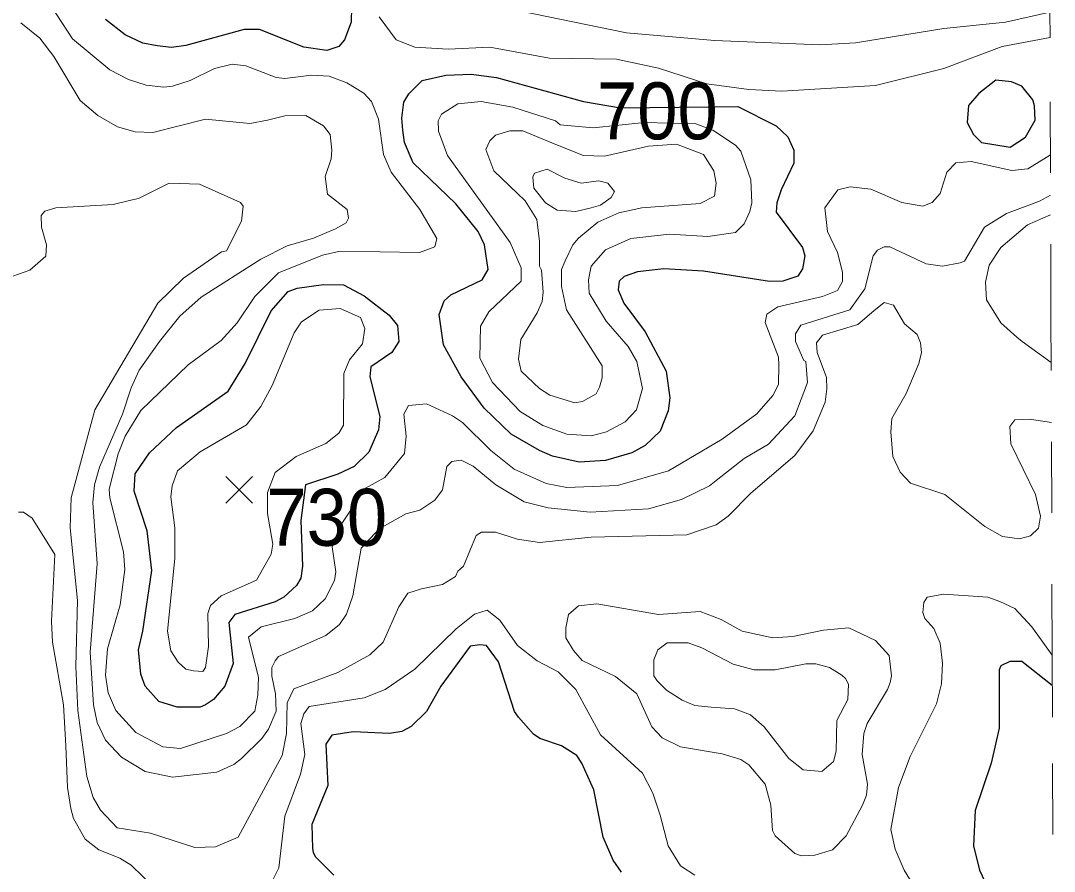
# Model space of a CAD drawing. Extents: x 423 to 448.8, y 7456.3 to 7484.
# Drawn here: x 447.256 to 448.707, y 7471.393 to 7472.588 of the extents above; entities that cross this region are included whole.
import ezdxf
from ezdxf.enums import TextEntityAlignment as Align

# ---------------------------------------------------------------- set-up
doc = ezdxf.new("R2010")
doc.units = 0
doc.header["$LTSCALE"] = 0.032
doc.linetypes.add('SHORT_DASHED', pattern=[2.7, 1.5, -1.2])
for name, color, linetype, lineweight in [('1', 7, 'Continuous', 25), ('2', 7, 'Continuous', 13), ('21', 7, 'Continuous', 25), ('22', 7, 'SHORT_DASHED', 13)]:
    doc.layers.add(name, color=color, linetype=linetype, lineweight=lineweight)
doc.layers.add('61', color=7, linetype='Continuous')

msp = doc.modelspace()

# ---------------------------------------------------------------- linework, layer by layer
at = {"layer": '1'}
for points in [[(447.7206, 7472.6075), (447.7198, 7472.5859), (447.7105, 7472.5611), (447.7028, 7472.5518), (447.6858, 7472.5464), (447.6533, 7472.551), (447.5914, 7472.5758), (447.5698, 7472.5758), (447.4878, 7472.5533), (447.4677, 7472.5503), (447.4476, 7472.5526), (447.4275, 7472.5564), (447.4027, 7472.5681), (447.3748, 7472.5897)], [(448.0996, 7471.3916), (448.088, 7471.4087), (448.0741, 7471.4411), (448.0609, 7471.5077), (448.0439, 7471.5448), (448.037, 7471.5556), (448.0153, 7471.5695), (447.9851, 7471.5795), (447.9758, 7471.5858), (447.955, 7471.6098), (447.9495, 7471.6174), (447.9271, 7471.6871), (447.9101, 7471.7103), (447.9008, 7471.711), (447.8869, 7471.7095), (447.8459, 7471.6531), (447.8258, 7471.6174), (447.8041, 7471.5966), (447.791, 7471.5896), (447.774, 7471.5865), (447.7229, 7471.5889), (447.6927, 7471.5842), (447.6842, 7471.5718), (447.6873, 7471.5138), (447.6649, 7471.4589), (447.6657, 7471.4249), (447.6668, 7471.4198), (447.6696, 7471.414), (447.6958, 7471.3877)], [(448.7046, 7471.6542), (448.6619, 7471.6879), (448.6449, 7471.6879), (448.6325, 7471.6817), (448.6302, 7471.6763), (448.6302, 7471.5943), (448.6186, 7471.5448), (448.5962, 7471.4783), (448.5938, 7471.4288), (448.6023, 7471.3947), (448.6341, 7471.3267)]]:
    msp.add_lwpolyline(points, dxfattribs=at)
for points in [[(447.9066, 7472.0439), (447.8745, 7472.0877), (447.8498, 7472.1326), (447.8436, 7472.1751), (447.8505, 7472.1945), (447.8598, 7472.203), (447.9039, 7472.2239), (447.9124, 7472.2386), (447.907, 7472.2734), (447.8985, 7472.2919), (447.8668, 7472.3306), (447.8072, 7472.3886), (447.7948, 7472.4172), (447.7925, 7472.4343), (447.791, 7472.4513), (447.7941, 7472.4737), (447.801, 7472.4853), (447.8196, 7472.5039), (447.8529, 7472.5116), (447.8885, 7472.5131), (447.924, 7472.5085), (448.0462, 7472.4744), (448.098, 7472.4659), (448.2631, 7472.4676), (448.3169, 7472.4404), (448.3332, 7472.425), (448.3417, 7472.4064), (448.3417, 7472.3879), (448.3239, 7472.3507), (448.3177, 7472.3322), (448.3169, 7472.319), (448.354, 7472.2695), (448.3571, 7472.2579), (448.354, 7472.2394), (448.3471, 7472.2293), (448.3262, 7472.2223), (448.3077, 7472.2215), (448.2149, 7472.2362), (448.1592, 7472.2393), (448.122, 7472.2355), (448.1035, 7472.2285), (448.0965, 7472.2223), (448.095, 7472.21), (448.1027, 7472.1914), (448.1329, 7472.1512), (448.1622, 7472.0955), (448.1677, 7472.0584), (448.1653, 7472.0398), (448.1537, 7472.0112), (448.1329, 7471.9911), (448.1143, 7471.981), (448.0772, 7471.9702), (448.0401, 7471.9679), (448.0029, 7471.9764), (447.9844, 7471.9841), (447.9449, 7472.0073)], [(448.6457, 7472.4104), (448.6672, 7472.4247), (448.6805, 7472.4482), (448.6797, 7472.4683), (448.6774, 7472.4768), (448.6619, 7472.4961), (448.6472, 7472.5023), (448.6255, 7472.5046), (448.6015, 7472.486), (448.5869, 7472.469), (448.5853, 7472.4451), (448.5938, 7472.4281), (448.6054, 7472.4172)], [(447.4273, 7471.7302), (447.4398, 7471.8155), (447.4336, 7471.8712), (447.4151, 7471.9269), (447.4166, 7471.9516), (447.4367, 7471.981), (447.4746, 7472.0165), (447.5473, 7472.0676), (447.5713, 7472.1063), (447.6077, 7472.1806), (447.6317, 7472.2076), (447.644, 7472.2123), (447.6812, 7472.2177), (447.709, 7472.2169), (447.7384, 7472.2014), (447.7732, 7472.1744), (447.7848, 7472.1597), (447.7871, 7472.1373), (447.777, 7472.1218), (447.7476, 7472.1017), (447.7461, 7472.0878), (447.76, 7472.0321), (447.7585, 7472.0135), (447.7446, 7471.9818), (447.7244, 7471.9616), (447.7013, 7471.9508), (447.6556, 7471.9362), (447.6491, 7471.8861), (447.6517, 7471.8217), (447.6494, 7471.8047), (447.6433, 7471.7946), (447.6255, 7471.7784), (447.6131, 7471.7714), (447.5566, 7471.7536), (447.5481, 7471.7428), (447.5543, 7471.6848), (447.5427, 7471.653), (447.5265, 7471.6345), (447.5156, 7471.6268), (447.5079, 7471.6237), (447.4754, 7471.6237), (447.4499, 7471.6314), (447.4306, 7471.6531), (447.4244, 7471.6701), (447.4213, 7471.7041)]]:
    msp.add_lwpolyline(points, close=True, dxfattribs=at)
at = {"layer": '2'}
for points in [[(447.4321, 7472.4977), (447.4074, 7472.5054), (447.3811, 7472.5193), (447.3284, 7472.5627), (447.2844, 7472.6307)], [(447.9581, 7472.6013), (448.1066, 7472.5711), (448.2303, 7472.5603), (448.3788, 7472.5541), (448.4283, 7472.5572), (448.5521, 7472.5773), (448.6387, 7472.5859), (448.7014, 7472.6002)], [(447.2558, 7472.5851), (447.2828, 7472.5634), (447.3022, 7472.5379), (447.3393, 7472.476), (447.364, 7472.4551), (447.3919, 7472.4389), (447.4166, 7472.4319), (447.4414, 7472.4312), (447.5156, 7472.4497), (447.5775, 7472.4435), (447.6023, 7472.4482), (447.627, 7472.4544), (447.6564, 7472.4551), (447.6812, 7472.4404), (447.6904, 7472.428), (447.6927, 7472.4064), (447.692, 7472.394), (447.6835, 7472.3693), (447.6865, 7472.3445), (447.7144, 7472.3228), (447.716, 7472.3105), (447.7129, 7472.3043), (447.6981, 7472.2958), (447.6672, 7472.2827), (447.6301, 7472.2718), (447.593, 7472.2532), (447.5095, 7472.1999), (447.4793, 7472.1728), (447.4507, 7472.1372), (447.422, 7472.097), (447.4112, 7472.0723), (447.3988, 7472.0352), (447.3663, 7471.9609), (447.3594, 7471.9362), (447.3571, 7471.9114), (447.3632, 7471.8248), (447.3532, 7471.701), (447.3579, 7471.6268), (447.3632, 7471.602), (447.3748, 7471.5773), (447.3973, 7471.5533), (447.4306, 7471.5332), (447.4692, 7471.5254), (447.5311, 7471.5324), (447.5551, 7471.5432), (447.5659, 7471.5517), (447.5945, 7471.5796), (447.6038, 7471.5927), (447.6146, 7471.6182), (447.6138, 7471.6422), (447.6085, 7471.667), (447.6085, 7471.6794), (447.6131, 7471.6886), (447.6177, 7471.6948), (447.6843, 7471.7242), (447.7036, 7471.7397), (447.7136, 7471.7544), (447.7221, 7471.7799), (447.7338, 7471.8472), (447.7593, 7471.8743), (447.7969, 7471.8953), (447.8165, 7471.9005), (447.8374, 7471.9145), (447.8482, 7471.9292), (447.8544, 7471.9617), (447.8614, 7471.9686), (447.8745, 7471.9709), (447.8915, 7471.9624), (447.9232, 7471.9361), (447.9627, 7471.9121), (447.9967, 7471.9036), (448.0555, 7471.8975), (448.1375, 7471.9021), (448.1839, 7471.9152), (448.2233, 7471.9346), (448.2326, 7471.9423), (448.2721, 7471.9732), (448.3061, 7471.9933), (448.3432, 7472.0328), (448.361, 7472.08), (448.3587, 7472.1094), (448.3556, 7472.1109)], [(448.7015, 7472.5646), (448.6341, 7472.5518), (448.5521, 7472.5209), (448.4562, 7472.4969), (448.3247, 7472.4891), (448.2783, 7472.4915), (448.2195, 7472.4992), (448.1514, 7472.5216), (448.0926, 7472.534), (447.9983, 7472.5356), (447.9147, 7472.551), (447.856, 7472.5479), (447.8096, 7472.551), (447.7832, 7472.5611), (447.7593, 7472.5936)], [(448.702, 7472.3997), (448.6704, 7472.3801), (448.648, 7472.3778), (448.5908, 7472.3901), (448.5691, 7472.3886), (448.5567, 7472.3755), (448.5474, 7472.3453), (448.5358, 7472.3329), (448.5227, 7472.3275), (448.4933, 7472.3329), (448.45, 7472.3515), (448.4206, 7472.3546), (448.4035, 7472.3507), (448.385, 7472.3252), (448.3888, 7472.2919), (448.4028, 7472.2626), (448.4098, 7472.2347), (448.4098, 7472.2215), (448.4028, 7472.2092), (448.3819, 7472.2007), (448.3192, 7472.1859), (448.3038, 7472.1759), (448.3015, 7472.1643), (448.32, 7472.1155), (448.3208, 7472.1048), (448.32, 7472.0769), (448.3123, 7472.0615), (448.2899, 7472.0359), (448.2411, 7472.0003), (448.1654, 7471.9555), (448.0942, 7471.9353), (448.023, 7471.9323), (447.9936, 7471.9377), (447.9488, 7471.9578), (447.9163, 7471.9841), (447.8761, 7472.0235), (447.8622, 7472.0328), (447.8258, 7472.0498), (447.8003, 7472.0475), (447.794, 7472.0352), (447.7971, 7472.0042), (447.7948, 7471.9802), (447.7671, 7471.9463), (447.74, 7471.9313), (447.707, 7471.8818), (447.6935, 7471.8487), (447.6982, 7471.8139), (447.6966, 7471.8016), (447.6835, 7471.776), (447.6657, 7471.759), (447.6409, 7471.7482), (447.5937, 7471.7366), (447.576, 7471.7219), (447.5899, 7471.6654), (447.5891, 7471.6407), (447.5845, 7471.6182), (447.5636, 7471.5966), (447.545, 7471.5865), (447.4801, 7471.5656), (447.4553, 7471.5679), (447.4174, 7471.5881), (447.3896, 7471.619), (447.3787, 7471.6438), (447.3748, 7471.6685), (447.3779, 7471.7057), (447.3957, 7471.7675), (447.4019, 7471.817), (447.4004, 7471.8418), (447.381, 7471.9176), (447.3803, 7471.93), (447.3926, 7471.9795), (447.4027, 7472.0042), (447.4244, 7472.0406), (447.4909, 7472.1047), (447.5373, 7472.1388), (447.5597, 7472.1636), (447.5845, 7472.2006), (447.6177, 7472.2339), (447.6796, 7472.2587), (447.7044, 7472.2641), (447.8157, 7472.2625), (447.8374, 7472.2702), (447.8405, 7472.2819), (447.8165, 7472.3229), (447.7763, 7472.3755), (447.7654, 7472.4002), (447.7585, 7472.4497), (447.7484, 7472.4745), (447.7376, 7472.4861), (447.7137, 7472.5007), (447.6889, 7472.5101), (447.6641, 7472.5116), (447.627, 7472.507), (447.6146, 7472.5085), (447.5721, 7472.5247), (447.5528, 7472.527), (447.528, 7472.5208), (447.494, 7472.5039), (447.4692, 7472.4961), (447.4569, 7472.4946), (447.4321, 7472.4977)], [(447.2449, 7472.2293), (447.2689, 7472.2378), (447.2913, 7472.2571), (447.2921, 7472.2734), (447.2851, 7472.2981), (447.2844, 7472.3143), (447.2897, 7472.3205), (447.3053, 7472.3252), (447.3857, 7472.3298), (447.4105, 7472.336), (447.4212, 7472.3383), (447.4645, 7472.36), (447.5071, 7472.3585), (447.5644, 7472.3329), (447.5682, 7472.3275), (447.5659, 7472.3066), (447.545, 7472.2649), (447.538, 7472.2633), (447.4847, 7472.2262), (447.4483, 7472.1914), (447.3601, 7472.0413), (447.3269, 7471.9176), (447.3254, 7471.8758), (447.3354, 7471.7737), (447.3331, 7471.6809), (447.3362, 7471.619), (447.3485, 7471.5262), (447.3578, 7471.4968), (447.3679, 7471.479), (447.3911, 7471.4543), (447.4383, 7471.4465), (447.5002, 7471.4264), (447.5296, 7471.4272), (447.5613, 7471.4411)], [(448.3556, 7472.1109), (448.344, 7472.1372), (448.344, 7472.1481), (448.3517, 7472.1604), (448.4205, 7472.1821), (448.4414, 7472.2115), (448.4531, 7472.2579), (448.4593, 7472.2656), (448.4685, 7472.2703), (448.4763, 7472.2703), (448.5273, 7472.2463), (448.5505, 7472.2432), (448.5753, 7472.2478), (448.5815, 7472.2501), (448.6093, 7472.2981), (448.6403, 7472.3174), (448.6867, 7472.3345), (448.7022, 7472.3432)], [(448.7023, 7472.3155), (448.6696, 7472.3012), (448.6325, 7472.2695), (448.6162, 7472.2447), (448.6109, 7472.2208), (448.6124, 7472.196), (448.6325, 7472.1636), (448.6547, 7472.1437), (448.6624, 7472.1374), (448.703, 7472.1079)], [(447.5613, 7471.4411), (447.6231, 7471.5556), (447.6293, 7471.5866), (447.6301, 7471.6299), (447.6394, 7471.6492), (447.7013, 7471.6724), (447.7461, 7471.6971), (447.7647, 7471.7149), (447.7871, 7471.7644), (447.7995, 7471.7838), (447.8188, 7471.7899), (447.8482, 7471.7961), (447.8667, 7471.807), (447.8698, 7471.8147), (447.8776, 7471.8216), (447.8954, 7471.8649), (447.9031, 7471.8696), (447.9225, 7471.8696), (447.9534, 7471.8595), (447.9844, 7471.8549), (448.0571, 7471.8626), (448.1916, 7471.8657), (448.2326, 7471.8797), (448.2496, 7471.892), (448.2813, 7471.9245), (448.3432, 7471.9771), (448.3687, 7472.012), (448.3858, 7472.0522), (448.3881, 7472.0707), (448.3873, 7472.087), (448.3742, 7472.1218), (448.3734, 7472.1357), (448.3819, 7472.1465), (448.4314, 7472.1612), (448.4538, 7472.1806), (448.4685, 7472.1922), (448.4817, 7472.1883), (448.4971, 7472.162), (448.5149, 7472.1473), (448.5196, 7472.1357), (448.5211, 7472.1218), (448.5172, 7472.1063), (448.4994, 7472.0645), (448.4794, 7472.029), (448.4778, 7472.0104), (448.4809, 7471.9756), (448.491, 7471.9539), (448.5056, 7471.9384), (448.5536, 7471.9222), (448.6101, 7471.8774), (448.6348, 7471.8634), (448.6588, 7471.8603), (448.6742, 7471.8642), (448.6851, 7471.875), (448.6882, 7471.8921), (448.6812, 7471.9222), (448.6464, 7471.9934), (448.6449, 7472.0181), (448.6518, 7472.0274), (448.6727, 7472.0282), (448.7033, 7472.0234)], [(447.4437, 7471.37), (447.4112, 7471.4017), (447.395, 7471.4117), (447.3656, 7471.4233), (447.3462, 7471.438), (447.33, 7471.4674), (447.3261, 7471.4814), (447.3215, 7471.5108), (447.3192, 7471.5695), (447.3161, 7471.6268), (447.3006, 7471.7149), (447.299, 7471.7443), (447.3037, 7471.8379), (447.272, 7471.889), (447.2596, 7471.8974), (447.2526, 7471.8974)], [(448.7045, 7471.6966), (448.6758, 7471.7366), (448.6518, 7471.7621), (448.631, 7471.7721), (448.6139, 7471.7783), (448.5521, 7471.7822), (448.5289, 7471.7783), (448.5242, 7471.7706), (448.5227, 7471.7567), (448.5258, 7471.7482), (448.5381, 7471.7342), (448.5474, 7471.7134), (448.5505, 7471.6856), (448.549, 7471.6562), (448.542, 7471.6283), (448.5049, 7471.5541), (448.4886, 7471.5108), (448.4778, 7471.452), (448.484, 7471.4241), (448.4964, 7471.3947), (448.542, 7471.3205)], [(448.2025, 7471.3877), (448.1823, 7471.4009), (448.1653, 7471.4288), (448.1537, 7471.4721), (448.1437, 7471.503), (448.129, 7471.5309), (448.0702, 7471.585), (448.0354, 7471.6484), (448.0107, 7471.6732), (447.9813, 7471.6886), (447.9534, 7471.7103), (447.9286, 7471.7459), (447.9109, 7471.7598), (447.8931, 7471.7544), (447.8675, 7471.7335), (447.8095, 7471.677), (447.7678, 7471.6484), (447.7384, 7471.6368), (447.661, 7471.6244), (447.6533, 7471.6144), (447.6494, 7471.6005), (447.6548, 7471.5572), (447.6487, 7471.5293), (447.627, 7471.4705), (447.6185, 7471.3978), (447.6069, 7471.3746)]]:
    msp.add_lwpolyline(points, dxfattribs=at)
for points in [[(448.2798, 7472.3198), (448.2829, 7472.3322), (448.2814, 7472.3647), (448.2674, 7472.4049), (448.2597, 7472.4134), (448.228, 7472.4343), (448.204, 7472.4434), (448.1319, 7472.4449), (448.0598, 7472.4374), (448.0133, 7472.442), (448.0068, 7472.4474), (447.9472, 7472.4667), (447.9024, 7472.4745), (447.8699, 7472.4714), (447.8466, 7472.4567), (447.842, 7472.4474), (447.8428, 7472.4327), (447.8552, 7472.3987), (447.9434, 7472.2765), (447.9588, 7472.2409), (447.9588, 7472.2223), (447.9132, 7472.179), (447.9016, 7472.1589), (447.9008, 7472.114), (447.9186, 7472.08), (447.9573, 7472.039), (447.989, 7472.0196), (448.023, 7472.0073), (448.0571, 7472.005), (448.0787, 7472.0104), (448.105, 7472.0243), (448.1205, 7472.0413), (448.122, 7472.0467), (448.129, 7472.0715), (448.1212, 7472.1094), (448.1089, 7472.1303), (448.0779, 7472.1658), (448.054, 7472.2053), (448.0532, 7472.2239), (448.0571, 7472.2432), (448.0771, 7472.2664), (448.1128, 7472.2819), (448.1669, 7472.2881), (448.221, 7472.285), (448.2597, 7472.2904), (448.2721, 7472.3028)], [(448.0076, 7472.4141), (447.9611, 7472.4335), (447.9426, 7472.4335), (447.9225, 7472.4273), (447.9147, 7472.4195), (447.9093, 7472.4072), (447.9201, 7472.377), (447.9642, 7472.3352), (447.9805, 7472.309), (447.9844, 7472.278), (447.9844, 7472.2432), (447.9874, 7472.2378), (447.9897, 7472.2069), (447.9882, 7472.1937), (447.9813, 7472.1775), (447.9581, 7472.1403), (447.955, 7472.1125), (447.9588, 7472.0955), (447.9843, 7472.0715), (447.999, 7472.0622), (448.0339, 7472.0514), (448.0447, 7472.0529), (448.064, 7472.0637), (448.0686, 7472.073), (448.0725, 7472.0862), (448.0725, 7472.1032), (448.0222, 7472.1821), (448.0153, 7472.2146), (448.0153, 7472.2386), (448.0207, 7472.2509), (448.0315, 7472.2734), (448.0392, 7472.2826), (448.0663, 7472.3051), (448.0957, 7472.3182), (448.1282, 7472.3252), (448.2102, 7472.3314), (448.2303, 7472.3414), (448.2326, 7472.36), (448.2295, 7472.377), (448.2148, 7472.4002), (448.177, 7472.4147), (448.1375, 7472.4118), (448.0756, 7472.3979), (448.0462, 7472.3987)], [(448.0702, 7472.3291), (448.0852, 7472.3396), (448.0899, 7472.3482), (448.0802, 7472.36), (448.0679, 7472.3631), (448.0431, 7472.36), (448.0199, 7472.3669), (447.9952, 7472.3793), (447.9774, 7472.3739), (447.9751, 7472.3685), (447.9766, 7472.353), (447.9929, 7472.3322), (448.0093, 7472.322), (448.0353, 7472.32), (448.057, 7472.3253)], [(447.4769, 7471.687), (447.4669, 7471.7026), (447.4622, 7471.7304), (447.4723, 7471.8325), (447.4723, 7471.8758), (447.4669, 7471.9191), (447.4684, 7471.9346), (447.4762, 7471.9555), (447.5079, 7471.9826), (447.5729, 7472.0204), (447.593, 7472.046), (447.6092, 7472.0754), (447.6401, 7472.1496), (447.6502, 7472.1651), (447.675, 7472.1813), (447.7044, 7472.1837), (447.733, 7472.1713), (447.7391, 7472.1558), (447.736, 7472.1342), (447.7175, 7472.1117), (447.7098, 7472.0924), (447.709, 7472.0197), (447.7028, 7472.0088), (447.6842, 7471.9941), (447.6425, 7471.9756), (447.6131, 7471.9532), (447.6023, 7471.9253), (447.6023, 7471.8959), (447.61, 7471.8526), (447.6077, 7471.8387), (447.5868, 7471.8023), (447.5373, 7471.7799), (447.5226, 7471.7667), (447.5187, 7471.7551), (447.5195, 7471.7088), (447.5156, 7471.6794), (447.5118, 7471.6739), (447.4986, 7471.6747), (447.4878, 7471.677)], [(448.4383, 7471.486), (448.4151, 7471.4427), (448.3958, 7471.4233), (448.3711, 7471.4156), (448.3525, 7471.4148), (448.3432, 7471.4179), (448.3154, 7471.4427), (448.3115, 7471.4504), (448.3092, 7471.486), (448.3014, 7471.5154), (448.2783, 7471.5424), (448.2674, 7471.5502), (448.2411, 7471.5579), (448.1824, 7471.5679), (448.1568, 7471.5804), (448.1421, 7471.5958), (448.1212, 7471.6422), (448.0911, 7471.6669), (448.0446, 7471.6894), (448.0323, 7471.7033), (448.0215, 7471.7211), (448.0215, 7471.7351), (448.0253, 7471.7536), (448.0392, 7471.7659), (448.0648, 7471.769), (448.1514, 7471.7536), (448.2102, 7471.7582), (448.2396, 7471.7466), (448.269, 7471.7304), (448.3123, 7471.7211), (448.3402, 7471.7227), (448.3835, 7471.732), (448.419, 7471.735), (448.4562, 7471.7173), (448.4755, 7471.6963), (448.4786, 7471.6677), (448.477, 7471.6585), (448.4731, 7471.6484), (448.4445, 7471.6005), (448.4399, 7471.5866), (448.4376, 7471.5572), (448.4453, 7471.5154), (448.4438, 7471.4999)], [(448.2257, 7471.6236), (448.2582, 7471.6213), (448.2806, 7471.6128), (448.2999, 7471.5958), (448.3347, 7471.5517), (448.3548, 7471.5355), (448.3811, 7471.5332), (448.3973, 7471.5471), (448.4012, 7471.5618), (448.402, 7471.6051), (448.4175, 7471.6345), (448.4182, 7471.6561), (448.414, 7471.6638), (448.409, 7471.6685), (448.3919, 7471.6794), (448.3726, 7471.6847), (448.3587, 7471.6847), (448.3154, 7471.6763), (448.286, 7471.6763), (448.2566, 7471.684), (448.2125, 7471.7072), (448.1932, 7471.7141), (448.1638, 7471.7141), (448.1506, 7471.7041), (448.1452, 7471.6902), (448.1452, 7471.6677), (448.1498, 7471.6608), (448.163, 7471.6476), (448.1847, 7471.6337), (448.2025, 7471.626)]]:
    msp.add_lwpolyline(points, close=True, dxfattribs=at)
at = {"layer": '21'}
for p, q in [((447.544, 7471.9478), (447.5815, 7471.9103)), ((447.5815, 7471.9478), (447.544, 7471.9103))]:
    msp.add_line(p, q, dxfattribs=at)
at = {"layer": '22'}
for points in [[(448.7045, 7471.6966), (448.7028, 7472.1743), (448.7015, 7472.5646), (448.7014, 7472.6002)], [(448.7075, 7470.8076), (448.7067, 7471.0447), (448.7048, 7471.6095), (448.7045, 7471.6966)]]:
    msp.add_lwpolyline(points, dxfattribs=at)

# ---------------------------------------------------------------- texts
at = {"layer": '61', "width": 0.95}
for s, p in [('700', (448.15, 7472.4214)), ('730', (447.6857, 7471.8504))]:
    msp.add_text(s, height=0.08, dxfattribs=at).set_placement(p, align=Align.CENTER)

doc.saveas('drawing.dxf')
